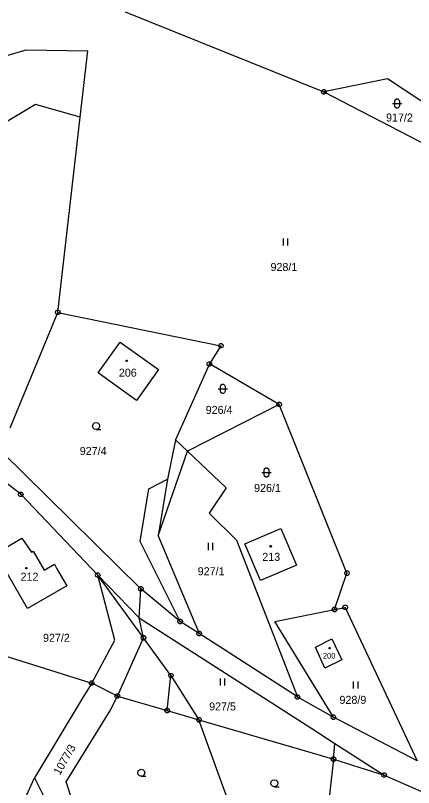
# Model space of a CAD drawing. Extents: x -694465 to -690527, y -983694 to -978978.
# Drawn here: x -691628.5 to -691544, y -981275.8 to -981111.8 of the extents above; entities that cross this region are included whole.
import ezdxf

# ---------------------------------------------------------------- set-up
doc = ezdxf.new("R2010")
doc.units = 0
for name, color, linetype in [('Vrstva 1', 7, 'Continuous'), ('Vrstva 18', 7, 'Continuous'), ('Vrstva 19', 7, 'Continuous'), ('Vrstva 24', 7, 'Continuous'), ('Vrstva 25', 7, 'Continuous')]:
    doc.layers.add(name, color=color, linetype=linetype)

msp = doc.modelspace()

# ---------------------------------------------------------------- linework, layer by layer
at = {"layer": 'Vrstva 1'}
msp.add_line((-691591.99, -981204.38), (-691594.53, -981201.97), dxfattribs=at)
for points in [[(-691605.23, -981111.05), (-691563.08, -981128.05)], [(-691667.02, -981131.12), (-691626.221, -981119.139), (-691613.177, -981119.385)], [(-691614.784, -981133.42), (-691613.177, -981119.385)], [(-691549.52, -981125.29), (-691563.08, -981128.05)], [(-691532.9, -981136.26), (-691549.52, -981125.29)], [(-691563.08, -981128.05), (-691521.1, -981149.76)], [(-691614.784, -981133.42), (-691624.252, -981130.713), (-691654.667, -981148.924)], [(-691619.53, -981174.88), (-691614.784, -981133.42)], [(-691629.64, -981199.41), (-691619.53, -981174.88)], [(-691619.53, -981174.88), (-691584.91, -981181.97)], [(-691598.15, -981187.03), (-691602.82, -981193.57), (-691610.98, -981187.73), (-691606.3, -981181.18), (-691598.15, -981187.03)], [(-691584.91, -981181.97), (-691587.35, -981185.84)], [(-691587.35, -981185.84), (-691594.53, -981201.97)], [(-691572.56, -981194.42), (-691587.35, -981185.84)], [(-691572.56, -981194.42), (-691591.99, -981204.38)], [(-691558.16, -981230.26), (-691572.56, -981194.42)], [(-691594.53, -981201.97), (-691596.26, -981210.33)], [(-691601.92, -981233.58), (-691631.46, -981204.39)], [(-691598.24, -981222.35), (-691591.99, -981204.38)], [(-691591.99, -981204.38), (-691583.81, -981212.16)], [(-691627.4, -981213.51), (-691634.98, -981207.76)], [(-691600.22, -981212.38), (-691596.26, -981210.33)], [(-691596.26, -981210.33), (-691598.24, -981222.35)], [(-691602.04, -981223.53), (-691600.22, -981212.38)], [(-691583.81, -981212.16), (-691587.41, -981217.51)], [(-691611.05, -981230.66), (-691627.4, -981213.51)], [(-691587.41, -981217.51), (-691581.62, -981223.22)], [(-691572.22, -981220.75), (-691568.88, -981228.54), (-691576.48, -981231.8), (-691579.82, -981224.01), (-691572.22, -981220.75)], [(-691619.75, -981229.35), (-691617.61, -981232.92), (-691625.95, -981237.75), (-691632.73, -981226.08), (-691627.18, -981222.84), (-691625.14, -981225.79), (-691624.76, -981225.57), (-691622.43, -981229.61), (-691620.25, -981228.35), (-691619.75, -981229.35)], [(-691593.56, -981240.53), (-691602.04, -981223.53)], [(-691598.24, -981222.35), (-691589.53, -981243.06)], [(-691581.62, -981223.22), (-691568.67, -981256.53)], [(-691560.79, -981237.97), (-691558.16, -981230.26)], [(-691601.34, -981243.99), (-691611.05, -981230.66)], [(-691607.41, -981244.48), (-691611.05, -981230.66)], [(-691602.24, -981239.74), (-691611.05, -981230.66)], [(-691602.24, -981239.74), (-691601.92, -981233.58)], [(-691593.56, -981240.53), (-691601.92, -981233.58)], [(-691573.47, -981240.51), (-691560.79, -981237.97)], [(-691560.79, -981237.97), (-691558.55, -981237.51)], [(-691558.55, -981237.51), (-691543.26, -981270.11)], [(-691602.24, -981239.74), (-691565.84, -981263.11)], [(-691601.34, -981243.99), (-691602.24, -981239.74)], [(-691589.53, -981243.06), (-691593.56, -981240.53)], [(-691561.03, -981260.84), (-691573.47, -981240.51)], [(-691568.67, -981256.53), (-691589.53, -981243.06)], [(-691612.34, -981253.59), (-691607.41, -981244.48)], [(-691606.89, -981256.34), (-691601.34, -981243.99)], [(-691595.51, -981252), (-691601.34, -981243.99)], [(-691561.34, -981244.2), (-691559.26, -981248.66), (-691562.82, -981250.4), (-691564.85, -981245.97), (-691561.34, -981244.2)], [(-691633.74, -981246.9), (-691612.34, -981253.59)], [(-691596.33, -981259.42), (-691595.51, -981252)], [(-691595.51, -981252), (-691589.57, -981261.4)], [(-691612.34, -981253.59), (-691614.23, -981256.63)], [(-691606.89, -981256.34), (-691612.34, -981253.59)], [(-691614.23, -981256.63), (-691624.46, -981273.69)], [(-691608.47, -981259.57), (-691606.89, -981256.34)], [(-691606.89, -981256.34), (-691596.33, -981259.42)], [(-691568.67, -981256.53), (-691561.03, -981260.84)], [(-691617.79, -981274.54), (-691608.47, -981259.57)], [(-691596.33, -981259.42), (-691589.57, -981261.4)], [(-691582.615, -981280.689), (-691589.57, -981261.4)], [(-691589.57, -981261.4), (-691564.31, -981268.78)], [(-691543.26, -981270.11), (-691561.03, -981260.84)], [(-691565.84, -981263.11), (-691560.707, -981266.408)], [(-691561.01, -981269.74), (-691560.707, -981266.408)], [(-691560.707, -981266.408), (-691550.26, -981273.12)], [(-691564.31, -981268.78), (-691561.01, -981269.74)], [(-691561.01, -981269.74), (-691563.67, -981293.77)], [(-691561.01, -981269.74), (-691550.26, -981273.12)], [(-691550.26, -981273.12), (-691531.76, -981281.2)], [(-691608.26, -981317.667), (-691638.175, -981303.881), (-691624.46, -981273.69)], [(-691624.46, -981273.69), (-691618.19, -981286.31)], [(-691615.15, -981282.57), (-691617.79, -981274.54)]]:
    msp.add_lwpolyline(points, dxfattribs=at)
at = {"layer": 'Vrstva 24'}
for points in [[(-691562.926, -981127.574), (-691562.676, -981127.756), (-691562.58, -981128.05), (-691562.676, -981128.344), (-691562.926, -981128.526), (-691563.234, -981128.526), (-691563.484, -981128.344), (-691563.58, -981128.05), (-691563.484, -981127.756), (-691563.234, -981127.574)], [(-691619.376, -981174.404), (-691619.126, -981174.586), (-691619.03, -981174.88), (-691619.126, -981175.174), (-691619.376, -981175.356), (-691619.684, -981175.356), (-691619.934, -981175.174), (-691620.03, -981174.88), (-691619.934, -981174.586), (-691619.684, -981174.404)], [(-691584.756, -981181.494), (-691584.506, -981181.676), (-691584.41, -981181.97), (-691584.506, -981182.264), (-691584.756, -981182.446), (-691585.064, -981182.446), (-691585.314, -981182.264), (-691585.41, -981181.97), (-691585.314, -981181.676), (-691585.064, -981181.494)], [(-691587.196, -981185.364), (-691586.946, -981185.546), (-691586.85, -981185.84), (-691586.946, -981186.134), (-691587.196, -981186.316), (-691587.504, -981186.316), (-691587.754, -981186.134), (-691587.85, -981185.84), (-691587.754, -981185.546), (-691587.504, -981185.364)], [(-691572.406, -981193.944), (-691572.156, -981194.126), (-691572.06, -981194.42), (-691572.156, -981194.714), (-691572.406, -981194.896), (-691572.714, -981194.896), (-691572.964, -981194.714), (-691573.06, -981194.42), (-691572.964, -981194.126), (-691572.714, -981193.944)], [(-691627.246, -981213.034), (-691626.996, -981213.216), (-691626.9, -981213.51), (-691626.996, -981213.804), (-691627.246, -981213.986), (-691627.554, -981213.986), (-691627.804, -981213.804), (-691627.9, -981213.51), (-691627.804, -981213.216), (-691627.554, -981213.034)], [(-691610.896, -981230.184), (-691610.646, -981230.366), (-691610.55, -981230.66), (-691610.646, -981230.954), (-691610.896, -981231.136), (-691611.204, -981231.136), (-691611.454, -981230.954), (-691611.55, -981230.66), (-691611.454, -981230.366), (-691611.204, -981230.184)], [(-691558.006, -981229.784), (-691557.756, -981229.966), (-691557.66, -981230.26), (-691557.756, -981230.554), (-691558.006, -981230.736), (-691558.314, -981230.736), (-691558.564, -981230.554), (-691558.66, -981230.26), (-691558.564, -981229.966), (-691558.314, -981229.784)], [(-691601.766, -981233.104), (-691601.516, -981233.286), (-691601.42, -981233.58), (-691601.516, -981233.874), (-691601.766, -981234.056), (-691602.074, -981234.056), (-691602.324, -981233.874), (-691602.42, -981233.58), (-691602.324, -981233.286), (-691602.074, -981233.104)], [(-691558.396, -981237.034), (-691558.146, -981237.216), (-691558.05, -981237.51), (-691558.146, -981237.804), (-691558.396, -981237.986), (-691558.704, -981237.986), (-691558.954, -981237.804), (-691559.05, -981237.51), (-691558.954, -981237.216), (-691558.704, -981237.034)], [(-691560.636, -981237.494), (-691560.386, -981237.676), (-691560.29, -981237.97), (-691560.386, -981238.264), (-691560.636, -981238.446), (-691560.944, -981238.446), (-691561.194, -981238.264), (-691561.29, -981237.97), (-691561.194, -981237.676), (-691560.944, -981237.494)], [(-691593.406, -981240.054), (-691593.156, -981240.236), (-691593.06, -981240.53), (-691593.156, -981240.824), (-691593.406, -981241.006), (-691593.714, -981241.006), (-691593.964, -981240.824), (-691594.06, -981240.53), (-691593.964, -981240.236), (-691593.714, -981240.054)], [(-691601.186, -981243.514), (-691600.936, -981243.696), (-691600.84, -981243.99), (-691600.936, -981244.284), (-691601.186, -981244.466), (-691601.494, -981244.466), (-691601.744, -981244.284), (-691601.84, -981243.99), (-691601.744, -981243.696), (-691601.494, -981243.514)], [(-691589.376, -981242.584), (-691589.126, -981242.766), (-691589.03, -981243.06), (-691589.126, -981243.354), (-691589.376, -981243.536), (-691589.684, -981243.536), (-691589.934, -981243.354), (-691590.03, -981243.06), (-691589.934, -981242.766), (-691589.684, -981242.584)], [(-691595.356, -981251.524), (-691595.106, -981251.706), (-691595.01, -981252), (-691595.106, -981252.294), (-691595.356, -981252.476), (-691595.664, -981252.476), (-691595.914, -981252.294), (-691596.01, -981252), (-691595.914, -981251.706), (-691595.664, -981251.524)], [(-691612.186, -981253.114), (-691611.936, -981253.296), (-691611.84, -981253.59), (-691611.936, -981253.884), (-691612.186, -981254.066), (-691612.494, -981254.066), (-691612.744, -981253.884), (-691612.84, -981253.59), (-691612.744, -981253.296), (-691612.494, -981253.114)], [(-691606.736, -981255.864), (-691606.486, -981256.046), (-691606.39, -981256.34), (-691606.486, -981256.634), (-691606.736, -981256.816), (-691607.044, -981256.816), (-691607.294, -981256.634), (-691607.39, -981256.34), (-691607.294, -981256.046), (-691607.044, -981255.864)], [(-691568.516, -981256.054), (-691568.266, -981256.236), (-691568.17, -981256.53), (-691568.266, -981256.824), (-691568.516, -981257.006), (-691568.824, -981257.006), (-691569.074, -981256.824), (-691569.17, -981256.53), (-691569.074, -981256.236), (-691568.824, -981256.054)], [(-691596.176, -981258.944), (-691595.926, -981259.126), (-691595.83, -981259.42), (-691595.926, -981259.714), (-691596.176, -981259.896), (-691596.484, -981259.896), (-691596.734, -981259.714), (-691596.83, -981259.42), (-691596.734, -981259.126), (-691596.484, -981258.944)], [(-691589.416, -981260.924), (-691589.166, -981261.106), (-691589.07, -981261.4), (-691589.166, -981261.694), (-691589.416, -981261.876), (-691589.724, -981261.876), (-691589.974, -981261.694), (-691590.07, -981261.4), (-691589.974, -981261.106), (-691589.724, -981260.924)], [(-691560.876, -981260.364), (-691560.626, -981260.546), (-691560.53, -981260.84), (-691560.626, -981261.134), (-691560.876, -981261.316), (-691561.184, -981261.316), (-691561.434, -981261.134), (-691561.53, -981260.84), (-691561.434, -981260.546), (-691561.184, -981260.364)], [(-691560.856, -981269.264), (-691560.606, -981269.446), (-691560.51, -981269.74), (-691560.606, -981270.034), (-691560.856, -981270.216), (-691561.164, -981270.216), (-691561.414, -981270.034), (-691561.51, -981269.74), (-691561.414, -981269.446), (-691561.164, -981269.264)], [(-691550.106, -981272.644), (-691549.856, -981272.826), (-691549.76, -981273.12), (-691549.856, -981273.414), (-691550.106, -981273.596), (-691550.414, -981273.596), (-691550.664, -981273.414), (-691550.76, -981273.12), (-691550.664, -981272.826), (-691550.414, -981272.644)]]:
    msp.add_lwpolyline(points, close=True, dxfattribs=at)
for points in [[(-691563.199, -981128.05), (-691562.96, -981128.05)], [(-691619.649, -981174.88), (-691619.41, -981174.88)], [(-691585.029, -981181.97), (-691584.79, -981181.97)], [(-691587.469, -981185.84), (-691587.23, -981185.84)], [(-691572.679, -981194.42), (-691572.44, -981194.42)], [(-691627.519, -981213.51), (-691627.28, -981213.51)], [(-691558.279, -981230.26), (-691558.04, -981230.26)], [(-691611.169, -981230.66), (-691610.93, -981230.66)], [(-691602.039, -981233.58), (-691601.8, -981233.58)], [(-691560.909, -981237.97), (-691560.67, -981237.97)], [(-691558.669, -981237.51), (-691558.43, -981237.51)], [(-691593.679, -981240.53), (-691593.44, -981240.53)], [(-691589.649, -981243.06), (-691589.41, -981243.06)], [(-691601.459, -981243.99), (-691601.22, -981243.99)], [(-691595.629, -981252), (-691595.39, -981252)], [(-691612.459, -981253.59), (-691612.22, -981253.59)], [(-691607.009, -981256.34), (-691606.77, -981256.34)], [(-691568.789, -981256.53), (-691568.55, -981256.53)], [(-691596.449, -981259.42), (-691596.21, -981259.42)], [(-691589.689, -981261.4), (-691589.45, -981261.4)], [(-691561.149, -981260.84), (-691560.91, -981260.84)], [(-691561.129, -981269.74), (-691560.89, -981269.74)], [(-691550.379, -981273.12), (-691550.14, -981273.12)]]:
    msp.add_lwpolyline(points, dxfattribs=at)
at = {"layer": 'Vrstva 25'}
for points in [[(-691548.52, -981130.52), (-691546.52, -981130.52)], [(-691571.69, -981159.2), (-691571.69, -981160.7)], [(-691570.69, -981160.7), (-691570.69, -981159.2)], [(-691585.52, -981191.12), (-691583.52, -981191.12)], [(-691611.4, -981199.77), (-691611.775, -981199.669), (-691612.049, -981199.395), (-691612.15, -981199.02), (-691612.049, -981198.645), (-691611.775, -981198.371), (-691611.4, -981198.27), (-691611.025, -981198.371), (-691610.751, -981198.645), (-691610.65, -981199.02), (-691610.751, -981199.395), (-691611.025, -981199.669), (-691611.4, -981199.77), (-691610.4, -981199.771)], [(-691576.23, -981208.89), (-691574.23, -981208.89)], [(-691587.59, -981223.85), (-691587.59, -981225.35)], [(-691586.59, -981225.35), (-691586.59, -981223.85)], [(-691585.08, -981252.62), (-691585.08, -981254.12)], [(-691584.08, -981254.12), (-691584.08, -981252.62)], [(-691556.81, -981253.25), (-691556.81, -981254.75)], [(-691555.81, -981254.75), (-691555.81, -981253.25)], [(-691601.82, -981273.38), (-691602.195, -981273.279), (-691602.469, -981273.005), (-691602.57, -981272.63), (-691602.469, -981272.255), (-691602.195, -981271.981), (-691601.82, -981271.88), (-691601.445, -981271.981), (-691601.171, -981272.255), (-691601.07, -981272.63), (-691601.171, -981273.005), (-691601.445, -981273.279), (-691601.82, -981273.38), (-691600.82, -981273.381)], [(-691573.57, -981275.6), (-691573.945, -981275.499), (-691574.219, -981275.225), (-691574.32, -981274.85), (-691574.219, -981274.475), (-691573.945, -981274.201), (-691573.57, -981274.1), (-691573.195, -981274.201), (-691572.921, -981274.475), (-691572.82, -981274.85), (-691572.921, -981275.225), (-691573.195, -981275.499), (-691573.57, -981275.6), (-691572.57, -981275.601)]]:
    msp.add_lwpolyline(points, dxfattribs=at)
for points in [[(-691548.02, -981130.02), (-691547.925, -981129.726), (-691547.675, -981129.544), (-691547.365, -981129.544), (-691547.115, -981129.726), (-691547.02, -981130.02), (-691547.02, -981131.02), (-691547.115, -981131.314), (-691547.365, -981131.496), (-691547.675, -981131.496), (-691547.925, -981131.314), (-691548.02, -981131.02)], [(-691604.833, -981185.038), (-691604.745, -981185.19), (-691604.833, -981185.342), (-691605.007, -981185.342), (-691605.095, -981185.19), (-691605.007, -981185.038)], [(-691585.02, -981190.62), (-691584.925, -981190.326), (-691584.675, -981190.144), (-691584.365, -981190.144), (-691584.115, -981190.326), (-691584.02, -981190.62), (-691584.02, -981191.62), (-691584.115, -981191.914), (-691584.365, -981192.096), (-691584.675, -981192.096), (-691584.925, -981191.914), (-691585.02, -981191.62)], [(-691575.73, -981208.39), (-691575.635, -981208.096), (-691575.385, -981207.914), (-691575.075, -981207.914), (-691574.825, -981208.096), (-691574.73, -981208.39), (-691574.73, -981209.39), (-691574.825, -981209.684), (-691575.075, -981209.866), (-691575.385, -981209.866), (-691575.635, -981209.684), (-691575.73, -981209.39)], [(-691574.233, -981224.408), (-691574.145, -981224.56), (-691574.233, -981224.712), (-691574.407, -981224.712), (-691574.495, -981224.56), (-691574.407, -981224.408)], [(-691626.113, -981229.028), (-691626.025, -981229.18), (-691626.113, -981229.332), (-691626.287, -981229.332), (-691626.375, -981229.18), (-691626.287, -981229.028)], [(-691561.763, -981246.038), (-691561.675, -981246.19), (-691561.763, -981246.342), (-691561.937, -981246.342), (-691562.025, -981246.19), (-691561.937, -981246.038)]]:
    msp.add_lwpolyline(points, close=True, dxfattribs=at)

# ---------------------------------------------------------------- texts
at = {"layer": 'Vrstva 18'}
for s, p in [('917/2', (-691549.859, -981134.36)), ('928/1', (-691574.376, -981166.1)), ('926/4', (-691588.143, -981196.44)), ('927/4', (-691614.867, -981205.17)), ('926/1', (-691577.873, -981213.02)), ('927/1', (-691589.833, -981230.7)), ('927/2', (-691622.67, -981244.83)), ('928/9', (-691559.744, -981258)), ('927/5', (-691587.414, -981259.4))]:
    msp.add_text(s, height=1.7, dxfattribs=at).set_placement(p)
msp.add_text('1077/3', height=1.7, rotation=60.27516, dxfattribs=at).set_placement((-691619.088, -981273.257))
at = {"layer": 'Vrstva 19'}
for s, height, p in [('206', 1.7, (-691606.573, -981188.54)), ('213', 1.7, (-691576.123, -981227.64)), ('212', 1.7, (-691627.433, -981231.86)), ('200', 1.2, (-691563.272, -981248.39))]:
    msp.add_text(s, height=height, dxfattribs=at).set_placement(p)

doc.saveas('drawing.dxf')
